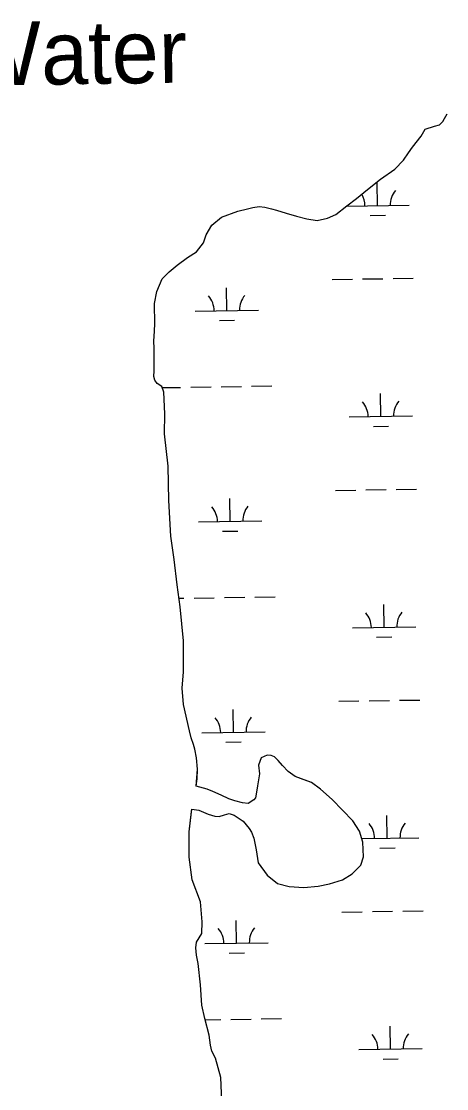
# Model space of a CAD drawing. Extents: x 3823584 to 3861785, y 301729 to 327625.
# Drawn here: x 3855065 to 3855736, y 321572 to 323256 of the extents above; entities that cross this region are included whole.
import ezdxf

# ---------------------------------------------------------------- set-up
doc = ezdxf.new("R2010")
doc.units = 0
for name, color, linetype in [('V-RIVR-IDEN', 7, 'Continuous'), ('V-TOPO-SHOR', 7, 'Continuous'), ('V-WETL-SWMP', 7, 'Continuous')]:
    doc.layers.add(name, color=color, linetype=linetype)

msp = doc.modelspace()

# ---------------------------------------------------------------- linework, layer by layer
at = {"layer": 'V-TOPO-SHOR'}
for points in [[(3855327.2, 322883.1), (3855341, 322892.1), (3855352.2, 322906), (3855356.3, 322918.8), (3855365.6, 322934.1), (3855380.8, 322946.4), (3855406.5, 322956), (3855421.5, 322959.9), (3855430, 322961.7), (3855440.3, 322963.4), (3855449.2, 322962.6), (3855459.4, 322959.9), (3855467.8, 322957.7), (3855482.8, 322953.1), (3855498.9, 322948.2), (3855515.3, 322943.9), (3855531.6, 322941.5), (3855548, 322945.2), (3855561, 322950.8), (3855578.6, 322964.3), (3855593.8, 322976), (3855611.4, 322990.3), (3855631.6, 323006.5), (3855654.5, 323022.4), (3855668, 323036.4), (3855675.9, 323048.3), (3855682.5, 323057.2), (3855696, 323074.2), (3855702.3, 323085.4), (3855717, 323090.4), (3855724.7, 323092.4), (3855729.9, 323097.5), (3855732.7, 323102.5), (3855737.1, 323109.4)], [(3855340.5, 322048.9), (3855342.4, 322060.8), (3855342.9, 322076), (3855341.4, 322094), (3855338.8, 322107.6), (3855336.5, 322114.8), (3855332.6, 322125.3), (3855330.3, 322136.6), (3855320.6, 322178.1), (3855318.5, 322203.6), (3855320.8, 322229.2), (3855320.8, 322278.5), (3855315.4, 322332), (3855310.8, 322366.6), (3855305.8, 322406.5), (3855300.6, 322443.6), (3855297.5, 322499.8), (3855296.3, 322553.9), (3855290.7, 322605.1), (3855291.3, 322636.4), (3855289.7, 322670.8), (3855286.3, 322679.4), (3855279.4, 322684), (3855275.5, 322689.3), (3855274, 322695.1), (3855274.2, 322704.5), (3855274.4, 322719.2), (3855274.3, 322738.9), (3855273.7, 322752.2), (3855274.5, 322758), (3855275.4, 322777.7), (3855274.7, 322810.7), (3855278.7, 322829.3), (3855287.2, 322849.6), (3855297.9, 322860.2), (3855310.9, 322870.8), (3855327.2, 322883.1)], [(3855334, 322012.6), (3855345.1, 322011.2), (3855359.8, 322004.9), (3855370.4, 322002), (3855377, 322001.5), (3855385.3, 322004.1), (3855392.9, 322005.9), (3855400.7, 322003.4), (3855414.7, 321993.7), (3855424.3, 321982.4), (3855428.2, 321976.3), (3855432, 321967), (3855435.7, 321948.6), (3855438.6, 321928.2), (3855452.6, 321908.6), (3855469.1, 321895.6), (3855487.3, 321890.6), (3855510.5, 321889.3), (3855533.5, 321891.4), (3855551.1, 321895.1), (3855571.8, 321901.5), (3855587.1, 321910.7), (3855600.9, 321924.4), (3855604.9, 321937.6), (3855604, 321960.8), (3855598.6, 321977.9), (3855588.1, 321994.5), (3855555.6, 322028.2), (3855537, 322044.5), (3855522.6, 322055), (3855509.4, 322059.7), (3855497, 322064.1), (3855486.1, 322072.4), (3855477, 322081.9), (3855470.3, 322089.5), (3855464.3, 322095.2), (3855459.2, 322097.5), (3855452.6, 322098.2), (3855443.3, 322093.6), (3855439.3, 322082.2), (3855440.9, 322068.6), (3855437.3, 322049.4), (3855435.6, 322036.5), (3855434.4, 322030.9), (3855431.6, 322027.4), (3855422.6, 322021.8), (3855413.7, 322022.7), (3855401.6, 322026.2), (3855392.5, 322029.1), (3855380.3, 322035.1), (3855366.9, 322040.8), (3855358.3, 322044.1), (3855340.5, 322048.9)], [(3855381.1, 321552.1), (3855379.8, 321589.8), (3855371.3, 321620.2), (3855365.4, 321631), (3855363.1, 321640.4), (3855361.4, 321656.4), (3855354.5, 321682.7), (3855349.7, 321703.8), (3855347.8, 321735.9), (3855343.7, 321769.4), (3855341.4, 321782.4), (3855340, 321794.1), (3855341.3, 321803), (3855349.5, 321816.9), (3855350.2, 321835.2), (3855347.5, 321866.5), (3855334.6, 321901.3), (3855329.9, 321937), (3855329.6, 321977), (3855333.3, 322008.9), (3855334, 322012.6)]]:
    msp.add_lwpolyline(points, dxfattribs=at)
at = {"layer": 'V-WETL-SWMP'}
for p, q in [((3855627.1, 322964.9), (3855626.6, 323000.9)), ((3855578.4, 322964.1), (3855677.1, 322965.7)), ((3855615.4, 322949.3), (3855639.4, 322949.7)), ((3855555.5, 322848.3), (3855587.5, 322848.8)), ((3855603.5, 322849.1), (3855635.5, 322849.6)), ((3855651.5, 322849.8), (3855683.5, 322850.3)), ((3855389.2, 322799.3), (3855388.6, 322835.3)), ((3855339.2, 322798.6), (3855439.2, 322800.1)), ((3855377.4, 322783.7), (3855401.4, 322784.1)), ((3855287, 322677.7), (3855316.2, 322678.1)), ((3855332.2, 322678.4), (3855364.2, 322678.9)), ((3855380.2, 322679.1), (3855412.2, 322679.6)), ((3855428.2, 322679.9), (3855460.2, 322680.4)), ((3855632.3, 322632.3), (3855631.7, 322668.3)), ((3855582.3, 322631.5), (3855682.2, 322633)), ((3855620.5, 322616.6), (3855644.5, 322617)), ((3855560.6, 322515.7), (3855592.6, 322516.2)), ((3855608.6, 322516.4), (3855640.6, 322516.9)), ((3855656.6, 322517.2), (3855688.6, 322517.7)), ((3855394.3, 322466.7), (3855393.8, 322502.7)), ((3855344.3, 322465.9), (3855444.3, 322467.5)), ((3855382.5, 322451.1), (3855406.5, 322451.5)), ((3855313.6, 322345.4), (3855321.3, 322345.5)), ((3855337.3, 322345.7), (3855369.3, 322346.2)), ((3855385.3, 322346.5), (3855417.3, 322347)), ((3855433.3, 322347.2), (3855465.3, 322347.7)), ((3855637.4, 322299.6), (3855636.8, 322335.6)), ((3855587.4, 322298.9), (3855687.4, 322300.4)), ((3855625.6, 322284), (3855649.6, 322284.4)), ((3855613.8, 322183.8), (3855645.8, 322184.3)), ((3855661.8, 322184.6), (3855693.8, 322185)), ((3855399.4, 322134.1), (3855398.9, 322170.1)), ((3855565.8, 322183.1), (3855597.8, 322183.6)), ((3855349.4, 322133.3), (3855449.4, 322134.8)), ((3855387.7, 322118.5), (3855411.7, 322118.8)), ((3855642.5, 321967), (3855642, 322003)), ((3855602.2, 321966.4), (3855692.5, 321967.8)), ((3855630.8, 321951.4), (3855654.8, 321951.7)), ((3855570.9, 321850.4), (3855602.9, 321850.9)), ((3855618.9, 321851.2), (3855650.9, 321851.7)), ((3855666.9, 321851.9), (3855698.9, 321852.4)), ((3855404.6, 321801.4), (3855404, 321837.4)), ((3855354.6, 321800.7), (3855454.6, 321802.2)), ((3855392.8, 321785.8), (3855416.8, 321786.2)), ((3855355.1, 321680.6), (3855379.6, 321681)), ((3855395.6, 321681.2), (3855427.6, 321681.7)), ((3855443.6, 321682), (3855475.6, 321682.4)), ((3855647.6, 321634.4), (3855647.1, 321670.3)), ((3855597.7, 321633.6), (3855697.6, 321635.1)), ((3855635.9, 321618.7), (3855659.9, 321619.1))]:
    msp.add_line(p, q, dxfattribs=at)
for points in [[(3855278.7, 322829.3), (3855287.2, 322849.6), (3855297.9, 322860.2), (3855310.9, 322870.8), (3855327.2, 322883.1), (3855341, 322892.1), (3855352.2, 322906), (3855356.3, 322918.8), (3855365.6, 322934.1), (3855380.8, 322946.4), (3855406.5, 322956), (3855421.5, 322959.9), (3855430, 322961.7), (3855440.3, 322963.4), (3855449.2, 322962.6), (3855459.4, 322959.9), (3855467.8, 322957.7), (3855482.8, 322953.1), (3855498.9, 322948.2), (3855515.3, 322943.9), (3855531.6, 322941.5), (3855548, 322945.2), (3855561, 322950.9), (3855578.6, 322964.3), (3855593.8, 322976), (3855611.4, 322990.3), (3855631.6, 323006.5), (3855654.5, 323022.4), (3855668, 323036.4), (3855675.9, 323048.3), (3855682.5, 323057.2), (3855696, 323074.2), (3855702.3, 323085.4), (3855717, 323090.4), (3855724.7, 323092.4), (3855729.9, 323097.5), (3855732.7, 323102.5), (3855737.1, 323109.4)], [(3855379.8, 321589.8), (3855371.3, 321620.2), (3855365.4, 321631), (3855363.1, 321640.4), (3855361.4, 321656.4), (3855354.5, 321682.7), (3855349.7, 321703.8), (3855347.8, 321735.9), (3855343.7, 321769.4), (3855341.4, 321782.4), (3855340, 321794.1), (3855341.3, 321803), (3855349.5, 321816.9), (3855350.2, 321835.2), (3855347.5, 321866.5), (3855334.6, 321901.3), (3855329.9, 321937), (3855329.6, 321977), (3855334, 322012.6), (3855345.1, 322011.2), (3855359.8, 322004.9), (3855370.4, 322002), (3855377, 322001.5), (3855385.3, 322004.1), (3855392.9, 322005.9), (3855400.7, 322003.4), (3855414.7, 321993.7), (3855424.3, 321982.4), (3855428.2, 321976.3), (3855432, 321967), (3855435.7, 321948.6), (3855438.6, 321928.2), (3855452.6, 321908.6), (3855469.1, 321895.6), (3855487.3, 321890.6), (3855510.5, 321889.3), (3855533.5, 321891.4), (3855551.1, 321895.1), (3855571.8, 321901.5), (3855587.1, 321910.7), (3855600.9, 321924.4), (3855604.9, 321937.6), (3855604, 321960.8), (3855598.6, 321977.9), (3855588.1, 321994.5), (3855555.6, 322028.2), (3855537, 322044.5), (3855522.6, 322055), (3855497, 322064.1), (3855486.1, 322072.4), (3855477, 322081.9), (3855470.3, 322089.5), (3855464.3, 322095.2), (3855459.2, 322097.5), (3855452.6, 322098.2), (3855443.3, 322093.6), (3855439.3, 322082.2), (3855440.9, 322068.6), (3855437.3, 322049.4), (3855435.6, 322036.5), (3855434.4, 322030.9), (3855431.6, 322027.4), (3855422.6, 322021.8), (3855413.7, 322022.7), (3855401.6, 322026.2), (3855392.5, 322029.1), (3855380.3, 322035.1), (3855366.9, 322040.8), (3855358.3, 322044.1), (3855340.5, 322048.9), (3855342.9, 322076), (3855341.4, 322094), (3855338.8, 322107.6), (3855336.5, 322114.8), (3855332.6, 322125.3), (3855330.3, 322136.6), (3855320.6, 322178.1), (3855318.5, 322203.6), (3855320.8, 322229.2), (3855320.8, 322278.5), (3855315.4, 322332), (3855310.8, 322366.6), (3855305.8, 322406.5), (3855300.6, 322443.6), (3855297.5, 322499.8), (3855296.3, 322553.9), (3855290.7, 322605.1), (3855291.3, 322636.4), (3855289.7, 322670.8), (3855286.3, 322679.4), (3855279.4, 322684), (3855275.5, 322689.3), (3855274, 322695.1), (3855274.2, 322704.5), (3855274.4, 322719.2), (3855274.3, 322738.9), (3855273.7, 322752.2), (3855274.5, 322758), (3855275.4, 322777.7), (3855274.7, 322810.7), (3855278.7, 322829.3)], [(3855381.1, 321552.1), (3855379.8, 321589.8)]]:
    msp.add_lwpolyline(points, dxfattribs=at)
for centre, start, end in [((3855571.9, 322964.5), 0.1115, 31.0657), ((3855682.4, 322966.2), 140.1115, 181.6552), ((3855333.9, 322799), 0.1115, 41.6552), ((3855444.4, 322800.7), 140.1115, 181.6552), ((3855687.5, 322633.6), 140.1115, 181.6552), ((3855577, 322631.9), 0.1115, 41.6552), ((3855339.1, 322466.3), 0.1115, 41.6552), ((3855449.5, 322468), 140.1115, 181.6552), ((3855582.1, 322299.2), 0.1115, 41.6552), ((3855692.6, 322301), 140.1115, 181.6552), ((3855344.2, 322133.7), 0.1115, 41.6552), ((3855454.7, 322135.4), 140.1115, 181.6552), ((3855587.3, 321966.6), 0.1115, 41.6552), ((3855697.7, 321968.3), 140.1115, 181.6552), ((3855349.3, 321801.1), 0.1115, 41.6552), ((3855459.8, 321802.8), 140.1115, 181.6552), ((3855592.4, 321634), 0.1115, 41.6552), ((3855702.9, 321635.7), 140.1115, 181.6552)]:
    msp.add_arc(centre, 35.2, start, end, dxfattribs=at)

# ---------------------------------------------------------------- texts
at = {"layer": 'V-RIVR-IDEN'}
msp.add_text('Water', height=100, rotation=0.8425, dxfattribs=at).set_placement((3854970.2, 323153.7))

doc.saveas('drawing.dxf')
